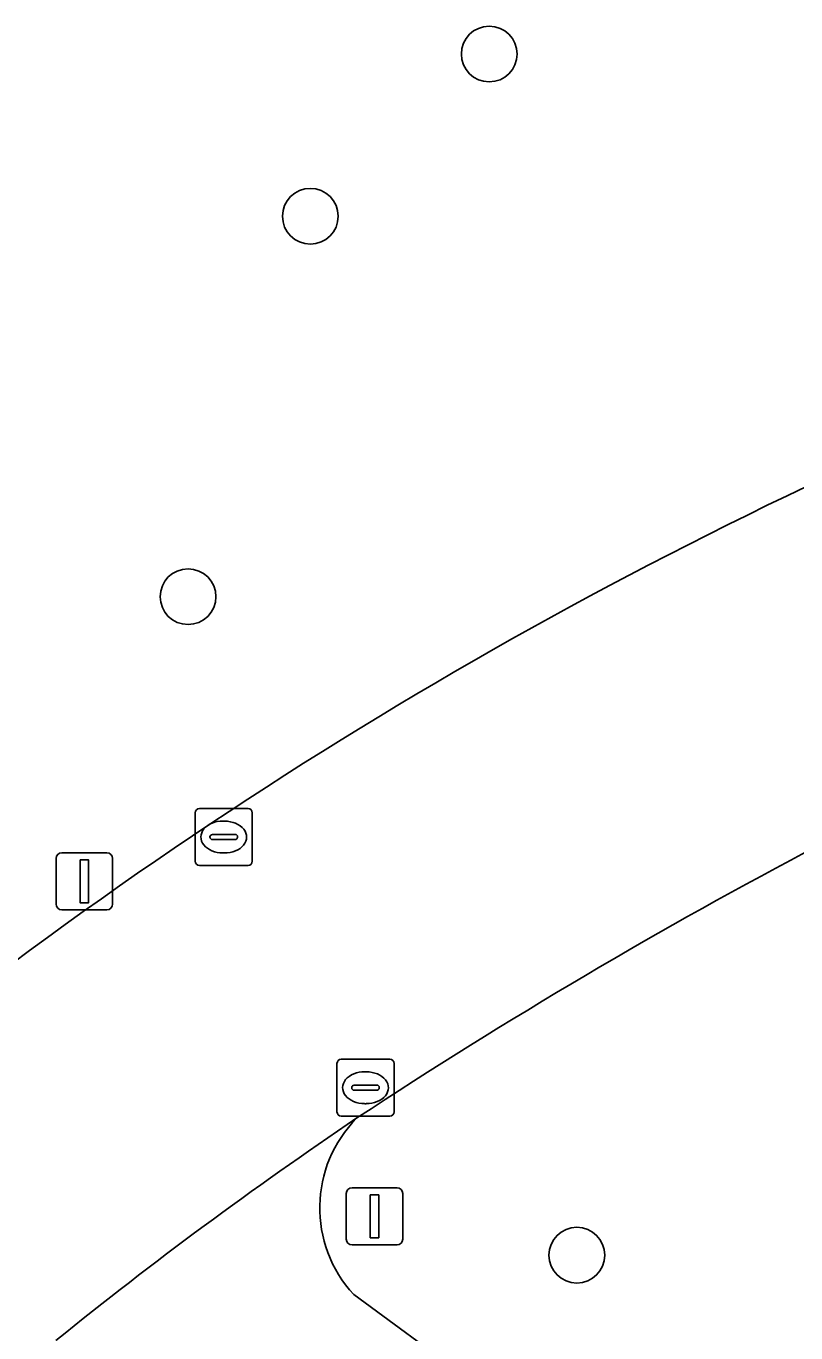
# Model space of a CAD drawing. Extents: x 157320 to 158835, y 386650 to 388491.
# Drawn here: x 158473.74 to 158487.24, y 387214.67 to 387237.6 of the extents above; entities that cross this region are included whole.
import ezdxf

# ---------------------------------------------------------------- set-up
doc = ezdxf.new("R2010")
doc.units = 0
for name, color, linetype in [('IMGEO_Afsluitpaal', 7, 'Continuous'), ('IMGEO_Berm_groen', 7, 'Continuous'), ('IMGEO_Boom', 7, 'Continuous'), ('IMGEO_Fietspad_open', 7, 'Continuous'), ('IMGEO_Groenvoorziening', 7, 'Continuous'), ('IMGEO_Kolk', 7, 'Continuous'), ('IMGEO_Rijbaan_lokaal_gesloten', 7, 'Continuous'), ('IMGEO_Verkeersbordpaal', 7, 'Continuous')]:
    doc.layers.add(name, color=color, linetype=linetype)

msp = doc.modelspace()

# ---------------------------------------------------------------- linework, layer by layer
at = {"layer": 'IMGEO_Afsluitpaal'}
for p, q in [((158479.456, 387217.216), (158480.246, 387217.216)), ((158480.246, 387217.216), (158479.456, 387217.216)), ((158479.356, 387216.316), (158479.356, 387217.116)), ((158479.356, 387217.116), (158479.356, 387216.316)), ((158480.346, 387217.116), (158480.346, 387216.316)), ((158480.346, 387216.316), (158480.346, 387217.116)), ((158480.246, 387216.216), (158479.456, 387216.216)), ((158479.456, 387216.216), (158480.246, 387216.216))]:
    msp.add_line(p, q, dxfattribs=at)
msp.add_lwpolyline([(158479.776, 387217.091), (158479.926, 387217.091), (158479.926, 387216.341), (158479.776, 387216.341), (158479.776, 387217.091)], dxfattribs=at)
for centre, start, end in [((158479.456, 387217.116), 90, 180), ((158479.456, 387217.116), 90, 180), ((158480.246, 387217.116), 0, 90), ((158480.246, 387217.116), 360, 90), ((158479.456, 387216.316), 180, 270), ((158479.456, 387216.316), 180, 270), ((158480.246, 387216.316), 270, 0), ((158480.246, 387216.316), 270, 0)]:
    msp.add_arc(centre, 0.1, start, end, dxfattribs=at)
at = {"layer": 'IMGEO_Berm_groen'}
msp.add_lwpolyline([(158479.487, 387215.345), (158481.414, 387213.926), (158481.668, 387214.355), (158494.418, 387205.074), (158500, 387201.138), (158507.447, 387195.888), (158517.425, 387200.495), (158517.935, 387201.581), (158515.76, 387204.58), (158513.223, 387208.386), (158509.168, 387215.243)], dxfattribs=at)
for centre, radius, start, end in [((158532.748, 387137.666), 96.724, 112.18246, 123.37169), ((158481.124, 387216.864), 2.234, 135.0679, 222.8603)]:
    msp.add_arc(centre, radius, start, end, dxfattribs=at)
at = {"layer": 'IMGEO_Boom'}
for centre in [(158481.863, 387237.113), (158478.725, 387234.266), (158476.58, 387227.59), (158483.4, 387216.034)]:
    msp.add_circle(centre, 0.489, dxfattribs=at)
at = {"layer": 'IMGEO_Fietspad_open'}
msp.add_lwpolyline([(158475.812, 387214.277), (158479.584, 387211.485), (158481.414, 387213.926), (158479.487, 387215.345)], dxfattribs=at)
for centre, radius, start, end in [((158522.141, 387155.307), 76.162, 124.00826, 128.94973), ((158481.124, 387216.864), 2.234, 135.0679, 222.8603)]:
    msp.add_arc(centre, radius, start, end, dxfattribs=at)
at = {"layer": 'IMGEO_Groenvoorziening'}
msp.add_arc((158522.894, 387154.69), 82.812, 110.77791, 127.97365, dxfattribs=at)
at = {"layer": 'IMGEO_Kolk'}
for p, q in [((158476.781, 387223.872), (158477.633, 387223.872)), ((158476.706, 387222.946), (158476.706, 387223.798)), ((158477.194, 387223.652), (158477.219, 387223.652)), ((158477.707, 387223.798), (158477.707, 387222.946)), ((158477.008, 387223.415), (158477.406, 387223.415)), ((158476.965, 387223.366), (158476.965, 387223.378)), ((158477.403, 387223.329), (158477.005, 387223.329)), ((158477.449, 387223.378), (158477.449, 387223.366)), ((158477.217, 387223.092), (158477.192, 387223.092)), ((158477.633, 387222.872), (158476.781, 387222.872)), ((158479.192, 387218.547), (158479.192, 387219.399)), ((158479.267, 387219.473), (158480.119, 387219.473)), ((158480.193, 387219.399), (158480.193, 387218.547)), ((158479.68, 387219.253), (158479.705, 387219.253)), ((158479.451, 387218.967), (158479.451, 387218.979)), ((158479.889, 387218.93), (158479.491, 387218.93)), ((158479.494, 387219.016), (158479.892, 387219.016)), ((158479.935, 387218.979), (158479.935, 387218.967)), ((158479.703, 387218.693), (158479.678, 387218.693)), ((158480.119, 387218.473), (158479.267, 387218.473))]:
    msp.add_line(p, q, dxfattribs=at)
for points in [[(158476.781, 387223.872), (158477.633, 387223.872)], [(158476.706, 387222.946), (158476.706, 387223.798)], [(158477.707, 387223.798), (158477.707, 387222.946)], [(158477.633, 387222.872), (158476.781, 387222.872)], [(158479.192, 387218.547), (158479.192, 387219.399)], [(158479.267, 387219.473), (158480.119, 387219.473)], [(158480.193, 387219.399), (158480.193, 387218.547)], [(158480.119, 387218.473), (158479.267, 387218.473)]]:
    msp.add_lwpolyline(points, dxfattribs=at)
for centre, radius, start, end in [((158476.783, 387223.796), 0.0765, 91.552, 178.448), ((158476.783, 387223.796), 0.0765, 91.552, 178.448), ((158477.631, 387223.796), 0.0765, 1.552, 88.448), ((158477.631, 387223.796), 0.0765, 1.552, 88.448), ((158477.005, 387223.375), 0.0403, 85.8775, 175.7526), ((158477.41, 387223.377), 0.0386, 1.7309, 96.639), ((158477.002, 387223.365), 0.0366, 178.938, 274.7102), ((158477.406, 387223.372), 0.043, 264.8664, 352.4533), ((158476.783, 387222.948), 0.0765, 181.552, 268.448), ((158476.783, 387222.948), 0.0765, 181.552, 268.448), ((158477.631, 387222.948), 0.0765, 271.552, 358.448), ((158477.631, 387222.948), 0.0765, 271.552, 358.448), ((158479.269, 387219.397), 0.0765, 91.552, 178.448), ((158479.269, 387219.397), 0.0765, 91.552, 178.448), ((158480.117, 387219.397), 0.0765, 1.552, 88.448), ((158480.117, 387219.397), 0.0765, 1.552, 88.448), ((158479.491, 387218.976), 0.0403, 85.8775, 175.7526), ((158479.488, 387218.966), 0.0366, 178.938, 274.7102), ((158479.892, 387218.973), 0.043, 264.8664, 352.4533), ((158479.896, 387218.978), 0.0386, 1.7309, 96.639), ((158479.269, 387218.549), 0.0765, 181.552, 268.448), ((158479.269, 387218.549), 0.0765, 181.552, 268.448), ((158480.117, 387218.549), 0.0765, 271.552, 358.448), ((158480.117, 387218.549), 0.0765, 271.552, 358.448)]:
    msp.add_arc(centre, radius, start, end, dxfattribs=at)
for centre, major_axis, ratio, start_param, end_param in [((158477.193, 387223.372), (-0.387, 0.002), 0.722429, 4.712389, 7.853982), ((158477.218, 387223.372), (-0.39, 0.002), 0.717154, 1.570796, 4.712389), ((158479.679, 387218.973), (-0.387, 0.002), 0.722429, 4.712389, 7.853982), ((158479.704, 387218.973), (-0.39, 0.002), 0.717154, 1.570796, 4.712389)]:
    msp.add_ellipse(centre, major_axis=major_axis, ratio=ratio, start_param=start_param, end_param=end_param, dxfattribs=at)
at = {"layer": 'IMGEO_Rijbaan_lokaal_gesloten'}
for centre, radius, start, end in [((158522.894, 387154.69), 82.812, 110.77791, 127.97365), ((158532.748, 387137.666), 96.724, 112.18246, 123.37169), ((158522.141, 387155.307), 76.162, 124.00826, 128.94973)]:
    msp.add_arc(centre, radius, start, end, dxfattribs=at)
at = {"layer": 'IMGEO_Verkeersbordpaal'}
for p, q in [((158474.265, 387222.195), (158474.265, 387222.995)), ((158474.265, 387222.995), (158474.265, 387222.195)), ((158474.365, 387223.095), (158475.155, 387223.095)), ((158475.155, 387223.095), (158474.365, 387223.095)), ((158475.255, 387222.995), (158475.255, 387222.195)), ((158475.255, 387222.195), (158475.255, 387222.995)), ((158475.155, 387222.095), (158474.365, 387222.095)), ((158474.365, 387222.095), (158475.155, 387222.095))]:
    msp.add_line(p, q, dxfattribs=at)
msp.add_lwpolyline([(158474.685, 387222.97), (158474.835, 387222.97), (158474.835, 387222.22), (158474.685, 387222.22), (158474.685, 387222.97)], dxfattribs=at)
for centre, start, end in [((158474.365, 387222.995), 90, 180), ((158474.365, 387222.995), 90, 180), ((158475.155, 387222.995), 0, 90), ((158475.155, 387222.995), 360, 90), ((158474.365, 387222.195), 180, 270), ((158474.365, 387222.195), 180, 270), ((158475.155, 387222.195), 270, 0), ((158475.155, 387222.195), 270, 0)]:
    msp.add_arc(centre, 0.1, start, end, dxfattribs=at)

doc.saveas('drawing.dxf')
